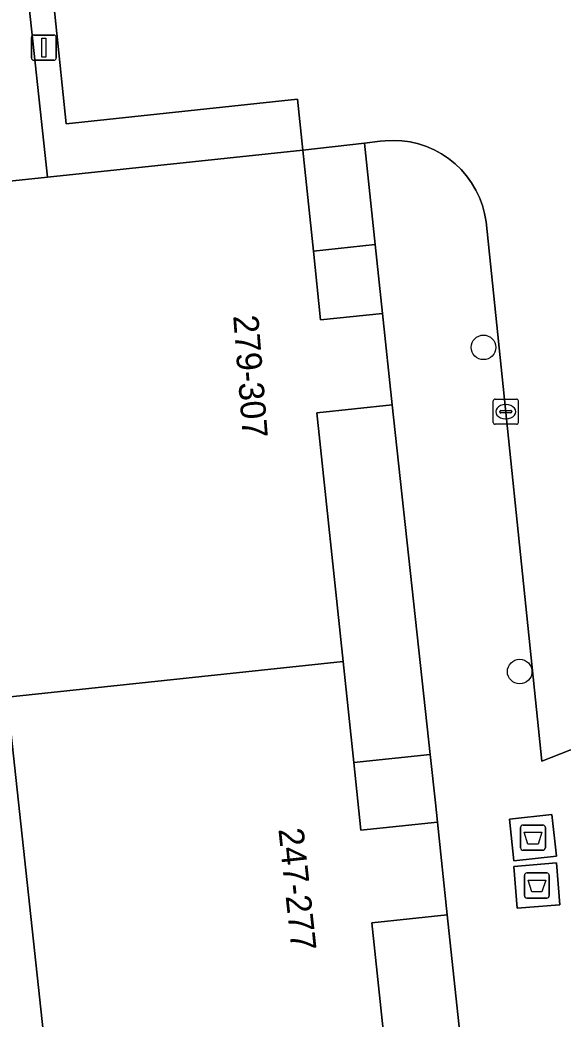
# Model space of a CAD drawing. Extents: x 161248 to 161848, y 384871 to 385383.
# Drawn here: x 161297.01 to 161318.63, y 385275.64 to 385315.39 of the extents above; entities that cross this region are included whole.
import ezdxf

# ---------------------------------------------------------------- set-up
doc = ezdxf.new("R2010")
doc.units = 0
for name, color, linetype in [('IMGEO_Afval_apart_plaats', 7, 'Continuous'), ('IMGEO_Boom', 7, 'Continuous'), ('IMGEO_Erf', 7, 'Continuous'), ('IMGEO_Groenvoorziening', 7, 'Continuous'), ('IMGEO_Kolk', 7, 'Continuous'), ('IMGEO_Lichtmast', 7, 'Continuous'), ('IMGEO_Pand', 7, 'Continuous'), ('IMGEO_Pand_nummerreeks', 7, 'Continuous'), ('IMGEO_Rijbaan_lokaal_open', 7, 'Continuous'), ('IMGEO_Voetpad_gesloten', 7, 'Continuous'), ('IMGEO_Voetpad_open', 7, 'Continuous')]:
    doc.layers.add(name, color=color, linetype=linetype)

msp = doc.modelspace()

# ---------------------------------------------------------------- linework, layer by layer
at = {"layer": 'IMGEO_Afval_apart_plaats'}
for p, q in [((161316.938, 385282.46), (161316.938, 385283.26)), ((161316.938, 385283.26), (161316.938, 385282.46)), ((161317.038, 385283.36), (161317.828, 385283.36)), ((161317.828, 385283.36), (161317.038, 385283.36)), ((161317.928, 385283.26), (161317.928, 385282.46)), ((161317.928, 385282.46), (161317.928, 385283.26)), ((161317.828, 385282.36), (161317.038, 385282.36)), ((161317.038, 385282.36), (161317.828, 385282.36)), ((161317.095, 385280.555), (161317.095, 385281.355)), ((161317.095, 385281.355), (161317.095, 385280.555)), ((161317.195, 385281.455), (161317.985, 385281.455)), ((161317.985, 385281.455), (161317.195, 385281.455)), ((161318.085, 385281.355), (161318.085, 385280.555)), ((161318.085, 385280.555), (161318.085, 385281.355)), ((161317.985, 385280.455), (161317.195, 385280.455)), ((161317.195, 385280.455), (161317.985, 385280.455))]:
    msp.add_line(p, q, dxfattribs=at)
for points in [[(161317.081, 385283.074), (161317.785, 385283.074), (161317.636, 385282.604), (161317.23, 385282.604), (161317.081, 385283.074)], [(161317.238, 385281.169), (161317.942, 385281.169), (161317.793, 385280.699), (161317.387, 385280.699), (161317.238, 385281.169)]]:
    msp.add_lwpolyline(points, dxfattribs=at)
for centre, start, end in [((161317.038, 385283.26), 90, 180), ((161317.038, 385283.26), 90, 180), ((161317.828, 385283.26), 0, 90), ((161317.828, 385283.26), 360, 90), ((161317.038, 385282.46), 180, 270), ((161317.038, 385282.46), 180, 270), ((161317.828, 385282.46), 270, 0), ((161317.828, 385282.46), 270, 0), ((161317.195, 385281.355), 90, 180), ((161317.195, 385281.355), 90, 180), ((161317.985, 385281.355), 0, 90), ((161317.985, 385281.355), 360, 90), ((161317.195, 385280.555), 180, 270), ((161317.195, 385280.555), 180, 270), ((161317.985, 385280.555), 270, 0), ((161317.985, 385280.555), 270, 0)]:
    msp.add_arc(centre, 0.1, start, end, dxfattribs=at)
at = {"layer": 'IMGEO_Boom'}
for centre in [(161315.465, 385302.364), (161316.906, 385289.466)]:
    msp.add_circle(centre, 0.489, dxfattribs=at)
at = {"layer": 'IMGEO_Erf'}
msp.add_lwpolyline([(161284.477, 385197.232), (161310.083, 385200.098), (161309.688, 385204.102), (161305.612, 385203.671), (161303.041, 385227.599), (161300.862, 385247.882), (161300.635, 385250), (161298.683, 385268.166), (161296.504, 385288.449), (161294.324, 385308.738), (161288.275, 385308.207), (161286.821, 385329.479), (161286.103, 385329.226), (161273.068, 385324.219)], dxfattribs=at)
at = {"layer": 'IMGEO_Groenvoorziening'}
msp.add_lwpolyline([(161298.371, 385333.539), (161286.821, 385329.479), (161288.275, 385308.207), (161294.324, 385308.738), (161298.104, 385309.138), (161297.027, 385319.113), (161298.021, 385319.222), (161297.365, 385325.195), (161300.353, 385325.524), (161303.341, 385325.854), (161306.329, 385326.183), (161309.316, 385326.513), (161312.304, 385326.842), (161315.292, 385327.172), (161318.28, 385327.501), (161321.268, 385327.83), (161324.256, 385328.16), (161327.244, 385328.489), (161330.231, 385328.819), (161333.219, 385329.148), (161336.207, 385329.478), (161339.195, 385329.807), (161338.98, 385331.746)], dxfattribs=at)
msp.add_lwpolyline([(161298.846, 385311.258), (161298.021, 385319.222), (161297.027, 385319.113), (161298.104, 385309.138), (161308.266, 385310.213), (161308.053, 385312.232)], close=True, dxfattribs=at)
at = {"layer": 'IMGEO_Kolk'}
for p, q in [((161315.926, 385300.305), (161316.778, 385300.305)), ((161315.851, 385299.379), (161315.851, 385300.231)), ((161316.339, 385300.085), (161316.364, 385300.085)), ((161316.852, 385300.231), (161316.852, 385299.379)), ((161316.11, 385299.799), (161316.11, 385299.811)), ((161316.548, 385299.762), (161316.15, 385299.762)), ((161316.153, 385299.848), (161316.551, 385299.848)), ((161316.362, 385299.525), (161316.337, 385299.525)), ((161316.594, 385299.811), (161316.594, 385299.799)), ((161316.778, 385299.305), (161315.926, 385299.305))]:
    msp.add_line(p, q, dxfattribs=at)
for points in [[(161315.926, 385300.305), (161316.778, 385300.305)], [(161315.851, 385299.379), (161315.851, 385300.231)], [(161316.852, 385300.231), (161316.852, 385299.379)], [(161316.778, 385299.305), (161315.926, 385299.305)]]:
    msp.add_lwpolyline(points, dxfattribs=at)
for centre, radius, start, end in [((161315.928, 385300.229), 0.0765, 91.552, 178.448), ((161315.928, 385300.229), 0.0765, 91.552, 178.448), ((161316.776, 385300.229), 0.0765, 1.552, 88.448), ((161316.776, 385300.229), 0.0765, 1.552, 88.448), ((161316.15, 385299.808), 0.0403, 85.8775, 175.7526), ((161316.147, 385299.798), 0.0366, 178.938, 274.7102), ((161316.551, 385299.805), 0.043, 264.8664, 352.4533), ((161316.555, 385299.81), 0.0386, 1.7309, 96.639), ((161315.928, 385299.381), 0.0765, 181.552, 268.448), ((161315.928, 385299.381), 0.0765, 181.552, 268.448), ((161316.776, 385299.381), 0.0765, 271.552, 358.448), ((161316.776, 385299.381), 0.0765, 271.552, 358.448)]:
    msp.add_arc(centre, radius, start, end, dxfattribs=at)
for centre, major_axis, ratio, start_param, end_param in [((161316.338, 385299.805), (-0.387, 0.002), 0.722429, 4.712389, 7.853982), ((161316.363, 385299.805), (-0.39, 0.002), 0.717154, 1.570796, 4.712389)]:
    msp.add_ellipse(centre, major_axis=major_axis, ratio=ratio, start_param=start_param, end_param=end_param, dxfattribs=at)
at = {"layer": 'IMGEO_Lichtmast'}
for p, q in [((161297.465, 385313.886), (161297.465, 385314.686)), ((161297.465, 385314.686), (161297.465, 385313.886)), ((161297.565, 385314.786), (161298.355, 385314.786)), ((161298.355, 385314.786), (161297.565, 385314.786)), ((161298.455, 385314.686), (161298.455, 385313.886)), ((161298.455, 385313.886), (161298.455, 385314.686)), ((161298.355, 385313.786), (161297.565, 385313.786)), ((161297.565, 385313.786), (161298.355, 385313.786))]:
    msp.add_line(p, q, dxfattribs=at)
msp.add_lwpolyline([(161297.885, 385314.661), (161298.035, 385314.661), (161298.035, 385313.911), (161297.885, 385313.911), (161297.885, 385314.661)], dxfattribs=at)
for centre, start, end in [((161297.565, 385314.686), 90, 180), ((161297.565, 385314.686), 90, 180), ((161298.355, 385314.686), 0, 90), ((161298.355, 385314.686), 360, 90), ((161297.565, 385313.886), 180, 270), ((161297.565, 385313.886), 180, 270), ((161298.355, 385313.886), 270, 0), ((161298.355, 385313.886), 270, 0)]:
    msp.add_arc(centre, 0.1, start, end, dxfattribs=at)
at = {"layer": 'IMGEO_Pand'}
for points in [[(161308.827, 385299.757), (161311.827, 385300.075), (161311.442, 385303.714), (161308.98, 385303.454), (161308.691, 385306.191), (161308.266, 385310.213), (161298.104, 385309.138), (161294.324, 385308.738), (161296.504, 385288.449), (161309.875, 385289.862)], [(161311.023, 385279.472), (161314.022, 385279.79), (161313.632, 385283.478), (161310.584, 385283.156), (161310.3, 385285.844), (161309.875, 385289.862), (161296.504, 385288.449), (161298.683, 385268.166), (161312.07, 385269.58)]]:
    msp.add_lwpolyline(points, close=True, dxfattribs=at)
at = {"layer": 'IMGEO_Rijbaan_lokaal_open'}
msp.add_lwpolyline([(161298.021, 385319.222), (161298.846, 385311.258), (161308.053, 385312.232), (161308.266, 385310.213), (161310.726, 385310.494), (161311.355, 385310.566), (161311.545, 385310.587), (161311.88, 385310.6), (161312.214, 385310.583), (161312.546, 385310.536), (161312.872, 385310.46), (161313.19, 385310.355), (161313.497, 385310.222), (161313.792, 385310.063), (161314.07, 385309.877), (161314.332, 385309.667), (161314.573, 385309.435), (161314.792, 385309.182), (161314.989, 385308.911), (161315.16, 385308.623), (161315.305, 385308.321), (161315.422, 385308.007), (161315.51, 385307.685), (161315.57, 385307.355), (161317.793, 385285.896), (161323.36, 385288.088)], dxfattribs=at)
at = {"layer": 'IMGEO_Voetpad_gesloten'}
for points in [[(161318.19, 385283.78), (161316.499, 385283.601), (161316.675, 385281.94), (161318.366, 385282.119)], [(161318.37, 385281.855), (161316.676, 385281.717), (161316.811, 385280.054), (161318.505, 385280.192)]]:
    msp.add_lwpolyline(points, close=True, dxfattribs=at)
at = {"layer": 'IMGEO_Voetpad_open'}
for points in [[(161310.726, 385310.494), (161308.266, 385310.213), (161308.691, 385306.191), (161311.153, 385306.451)], [(161311.153, 385306.451), (161308.691, 385306.191), (161308.98, 385303.454), (161311.442, 385303.714)], [(161311.827, 385300.075), (161308.827, 385299.757), (161309.875, 385289.862), (161310.3, 385285.844), (161313.348, 385286.166)], [(161313.348, 385286.166), (161310.3, 385285.844), (161310.584, 385283.156), (161313.632, 385283.478), (161313.551, 385284.249)], [(161318.19, 385283.78), (161318.366, 385282.119), (161316.675, 385281.94), (161316.499, 385283.601)], [(161318.37, 385281.855), (161318.505, 385280.192), (161316.811, 385280.054), (161316.676, 385281.717)], [(161314.022, 385279.79), (161311.023, 385279.472), (161312.07, 385269.58), (161312.293, 385267.466), (161312.517, 385265.351), (161315.525, 385265.669)]]:
    msp.add_lwpolyline(points, close=True, dxfattribs=at)
msp.add_lwpolyline([(161323.36, 385288.088), (161317.793, 385285.896), (161315.57, 385307.355), (161315.51, 385307.685), (161315.422, 385308.007), (161315.305, 385308.321), (161315.16, 385308.623), (161314.989, 385308.911), (161314.792, 385309.182), (161314.573, 385309.435), (161314.332, 385309.667), (161314.07, 385309.877), (161313.792, 385310.063), (161313.497, 385310.222), (161313.19, 385310.355), (161312.872, 385310.46), (161312.546, 385310.536), (161312.214, 385310.583), (161311.88, 385310.6), (161311.545, 385310.587), (161311.355, 385310.566), (161310.726, 385310.494), (161311.153, 385306.451), (161311.442, 385303.714), (161311.827, 385300.075), (161313.348, 385286.166), (161313.551, 385284.249), (161313.632, 385283.478), (161314.022, 385279.79), (161315.525, 385265.669)], dxfattribs=at)

# ---------------------------------------------------------------- texts
at = {"layer": 'IMGEO_Pand_nummerreeks'}
for s, rotation, p in [('279-307', 274.5204, (161305.497, 385303.617)), ('247-277', 276.1763, (161307.297, 385283.195))]:
    msp.add_text(s, height=1, rotation=rotation, dxfattribs=at).set_placement(p)

doc.saveas('drawing.dxf')
